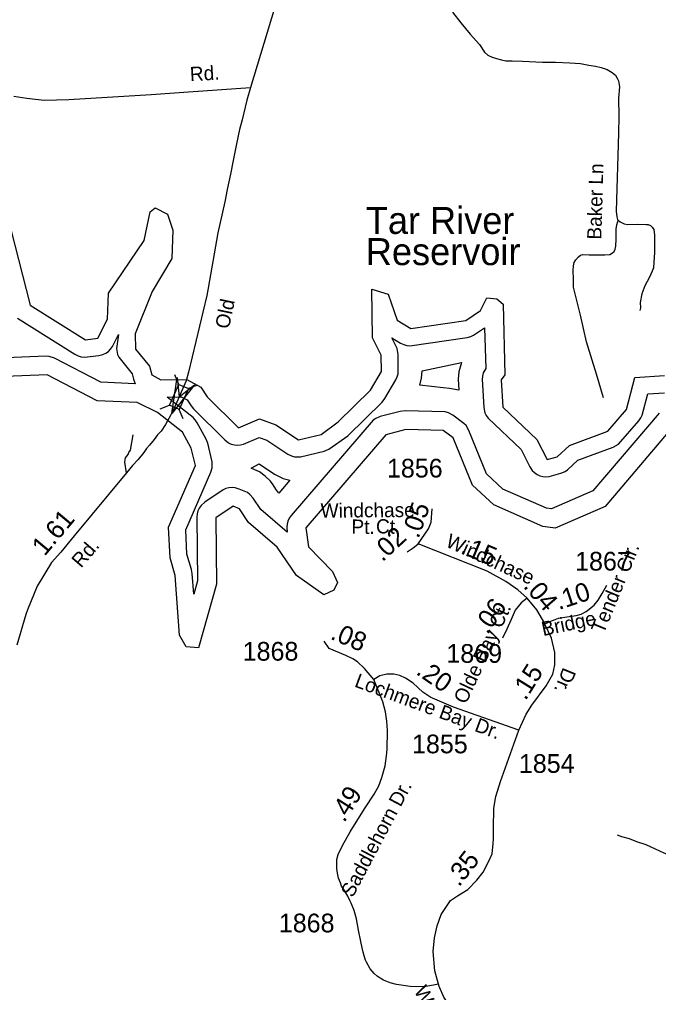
# Model space of a CAD drawing. Extents: x 2220236 to 2384410, y 720751 to 894131.
# Drawn here: x 2321348 to 2325615, y 774971 to 781470 of the extents above; entities that cross this region are included whole.
import ezdxf

# ---------------------------------------------------------------- set-up
doc = ezdxf.new("R2010")
doc.units = 0
for name, color, linetype in [('Exist Hydrographic Buffer Line', 7, 'Continuous'), ('Exist Hydrographic Lake Shore', 7, 'Continuous'), ('Exist Hydrographic Lake Shore Label', 7, 'Continuous'), ('Exist Road Non-System Type 51', 7, 'Continuous'), ('Exist Road Non-System Type 51 Label', 7, 'Continuous'), ('Exist Road Secondary Mileage Hundredths English Label', 7, 'Continuous'), ('Exist Road Secondary Structure Standard Bridge Attributed CELL', 7, 'Continuous'), ('Exist Road Secondary Structure Standard Bridge CELL', 7, 'Continuous'), ('Exist Road Secondary Type 51 Attributed', 7, 'Continuous'), ('Exist Road Secondary Type 51 Label', 7, 'Continuous'), ('Exist Road Secondary Type 51 Number Label', 7, 'Continuous')]:
    doc.layers.add(name, color=color, linetype=linetype)

msp = doc.modelspace()

# ---------------------------------------------------------------- linework, layer by layer
at = {"layer": 'Exist Hydrographic Buffer Line'}
for points in [[(2321335.8, 779474.8), (2321718.2, 779234), (2321741, 779222.9), (2321761.3, 779217.4), (2321782, 779215.7), (2321879.2, 779226.5), (2321906, 779232.8), (2321924.9, 779241.6), (2321942.1, 779253.6), (2321956.9, 779268.5), (2321969, 779285.6), (2322010.6, 779367.3), (2321996.1, 779272.6), (2322003.2, 779232.7), (2322012, 779213.8), (2322100.4, 779102.5), (2322110.7, 779067.5), (2322121.8, 779036), (2321892.7, 779047.4), (2321581.2, 779208.6), (2321546.8, 779220.2), (2321525.9, 779222), (2321199.6, 779208.8)], [(2322511.8, 777631.5), (2322501.7, 777770.5), (2322497, 777796.3), (2322466.2, 777899), (2322458.2, 778062.7), (2322626, 778447.9), (2322634.2, 778475.1), (2322636, 778495.9), (2322634.2, 778516.7), (2322605.9, 778640), (2322593.8, 778671.4), (2322534.7, 778777.3), (2322522, 778796), (2322507.2, 778810.8), (2322335.6, 778948.5), (2322428.9, 778950.5), (2322467.7, 778928.8), (2322493.7, 778889.4), (2322509.5, 778870), (2322719.5, 778662), (2322743.9, 778643.3), (2322762.9, 778634.5), (2322783.2, 778629.1), (2322804, 778627.2), (2322824.7, 778629.1), (2322845, 778634.5), (2322947.9, 778679.2), (2322999.2, 778659.8), (2323139.2, 778568), (2323164, 778555.6), (2323184.3, 778550.2), (2323205, 778548.4), (2323225.8, 778550.2), (2323382.8, 778587.3), (2323415, 778600.1), (2323540.5, 778690.4), (2323769.1, 778914.3), (2323788.4, 778939), (2323861.4, 779063.4), (2323870.6, 779083.1), (2323876.2, 779103.3), (2323878, 779124.1), (2323877, 779233.5), (2323869.8, 779273.5), (2323835.2, 779343.1), (2323893.2, 779308.3), (2323913.9, 779298.4), (2323934.2, 779293), (2323954.9, 779291.2), (2324338.6, 779346.8), (2324361.9, 779352.7), (2324381, 779361.5), (2324454.4, 779410.6), (2324462, 779140.1), (2324445.2, 779109.3), (2324439.7, 779089), (2324438, 779068.2), (2324449.3, 778877.7), (2324456.3, 778843.8), (2324465.1, 778824.9), (2324477, 778807.7), (2324698.2, 778598.1), (2324756.7, 778481.9), (2324772, 778458.7), (2324786.8, 778443.9), (2324804, 778431.9), (2324822.9, 778423.1), (2324843.2, 778417.6), (2324863.9, 778415.8), (2324884.8, 778417.6), (2324964, 778439.6), (2324991, 778451), (2325008.3, 778463.1), (2325077, 778526.4), (2325312, 778614), (2325347.2, 778634.5), (2325484.8, 778790.7), (2325497.9, 778809.3), (2325506.7, 778828.2), (2325544.3, 778970.1), (2325656, 778976.5)], [(2324282.2, 778994.8), (2324219.4, 779006.6), (2324178, 779010.7), (2324020.9, 779028.4), (2324033.7, 779075.6), (2324038, 779124.1), (2324300.8, 779179.4), (2324282.2, 779116.9), (2324278.1, 779068.2), (2324282.2, 778994.8)], [(2325619.5, 778841.8), (2325177.4, 778322.3), (2324900.8, 778201.6), (2324868, 778205.5), (2324575.8, 778334.3), (2324467.3, 778434.6), (2324349.2, 778726), (2324330, 778758.1), (2324315.2, 778772.9), (2324242.4, 778827.1), (2324212.1, 778843.5), (2324191.8, 778849), (2323924, 778856.9), (2323890.5, 778853), (2323757.5, 778818.1), (2323727.9, 778806), (2323710.7, 778794), (2323162, 778157.8), (2323149.1, 778139.6), (2323140.2, 778120.6), (2323134.7, 778100.4), (2323133.1, 778079.6), (2323136.8, 778045.3), (2322960.4, 778196.9), (2322909.8, 778272.8), (2322887.2, 778297.9), (2322870, 778309.9), (2322815.2, 778334.3), (2322788.8, 778342.1), (2322768.1, 778344), (2322747.2, 778342.1), (2322727.1, 778336.7), (2322708, 778327.9), (2322586.2, 778246.8), (2322561, 778224.1), (2322548.9, 778207), (2322540.3, 778188.1), (2322534.7, 778167.8), (2322532.9, 778147), (2322536.8, 777720.2), (2322511.8, 777631.5)], [(2323079.1, 778307), (2323060.9, 778334.3), (2323042.4, 778361.9), (2323024.4, 778386), (2322989.9, 778420.5), (2322950, 778448.5), (2322920.2, 778463.3), (2322895.4, 778474), (2322948.9, 778501.4), (2323051.5, 778434.1), (2323109.3, 778405.3), (2323153.6, 778393.4), (2323079.1, 778307)]]:
    msp.add_lwpolyline(points, dxfattribs=at)
at = {"layer": 'Exist Hydrographic Lake Shore'}
for points in [[(2321289.7, 780068.4), (2321419.7, 779561.8), (2321788.8, 779330.7), (2321871.9, 779340.7), (2321936.9, 779468), (2321943.9, 779642.2), (2322181.9, 779993.2), (2322220.9, 780185.2), (2322253.9, 780212.9), (2322337.8, 780170.3), (2322372.8, 780063.4), (2322365.9, 779872.8), (2322234.8, 779654.1), (2322121.9, 779370.6), (2322122.9, 779268.8), (2322215.8, 779154.5), (2322232.8, 779096.1), (2322291.8, 779062.4), (2322465.9, 779066.3), (2322558.8, 779014.2), (2322600.9, 778950.3), (2322810.8, 778742.3), (2322951.9, 778803.8), (2323060.8, 778762.3), (2323211.9, 778663.5), (2323361.8, 778699.1), (2323476.9, 778782.6), (2323692, 778994.8), (2323765, 779119.2), (2323763.9, 779227.5), (2323704.9, 779343.2), (2323700.8, 779668), (2323809.9, 779636.3), (2323869.9, 779461.6), (2323961.8, 779406.2), (2324327.8, 779460.5), (2324426.9, 779527), (2324467.9, 779610.7), (2324534.9, 779603.6), (2324577, 779569.2), (2324589.9, 779097.1), (2324564.9, 779063.3), (2324576, 778879.9), (2324802.9, 778666), (2324870.8, 778530.9), (2324937.9, 778550), (2325019.9, 778625.6), (2325276.8, 778721.5), (2325400.9, 778864.3), (2325456.9, 779080), (2325656, 779091.4)], [(2323471.9, 777709.2), (2323447.9, 777659), (2323380.9, 777626.7), (2323197, 777757), (2323069.8, 777945.4), (2322876.9, 778111.5), (2322816.8, 778201), (2322775, 778219), (2322659.9, 778142.1), (2322663.8, 777699.2), (2322543.9, 777274.2), (2322460.8, 777280.6), (2322417.8, 777357.7), (2322388.8, 777756.9), (2322353.8, 777873.6), (2322343.9, 778079.9), (2322522.9, 778491), (2322495.9, 778608), (2322436.8, 778713.9), (2322268.9, 778844.8), (2322134.8, 778911.6), (2321867.8, 778923.7), (2321532.7, 779097.1), (2321191.7, 779083.1)], [(2325717.9, 778759.2), (2325258, 778218.5), (2324926, 778073.7), (2324842.9, 778083.5), (2324515.9, 778227.6), (2324372.9, 778359.7), (2324245, 778676), (2324177.9, 778725.9), (2323928, 778732), (2323794.9, 778697.1), (2323259.9, 778074.6), (2323278, 777947.4), (2323437.9, 777783.3), (2323471.9, 777709.2)]]:
    msp.add_lwpolyline(points, dxfattribs=at)
at = {"layer": 'Exist Road Non-System Type 51'}
for points in [[(2324240.8, 781518.6), (2324295.9, 781448.1), (2324357.5, 781371), (2324420.3, 781302.7), (2324453.3, 781250.9), (2324476.4, 781232.2), (2324505.1, 781219), (2324532.6, 781209.1), (2324567.8, 781200.2), (2324596.4, 781194.7), (2324637.2, 781194.7), (2324706.5, 781192.5), (2324839.8, 781185.9), (2324926.7, 781184.3), (2325023.6, 781181), (2325094.1, 781175.5), (2325150.2, 781165.5), (2325195.4, 781157.8), (2325232.8, 781149), (2325273.5, 781135.8), (2325305.4, 781116), (2325328.6, 781098.3), (2325339.6, 781078.5), (2325347.3, 781059.8), (2325353.9, 781020.1), (2325347.3, 780945.2), (2325349.5, 780822.5), (2325348.4, 780710.1), (2325333.6, 780190.8), (2325338, 780151.2), (2325342.5, 780133.2), (2325347.1, 780126.8)], [(2325247.7, 778944.3), (2325201.5, 779101.3), (2325133.9, 779316.8), (2325093.9, 779495.3), (2325047.7, 779683.1), (2325048.7, 779735.4), (2325046, 779792.9), (2325048.7, 779825.8), (2325052.8, 779847.6), (2325063.8, 779865.4), (2325081.6, 779884.6), (2325095.2, 779896.9), (2325110.3, 779899.6), (2325151.3, 779898.3), (2325257.9, 779898.3), (2325289.4, 779899.6), (2325308.5, 779910.6), (2325318.1, 779921.5), (2325324.9, 779935.2), (2325330.4, 779955.7), (2325333.1, 780003.6), (2325331.8, 780069.3), (2325335.9, 780099.4), (2325342.7, 780121.3), (2325347.1, 780126.8)], [(2325347.1, 780126.8), (2325359, 780119.2), (2325386.1, 780106), (2325410.7, 780101.6), (2325472.3, 780102.7), (2325532.9, 780101.6), (2325546.3, 780100.9), (2325562.6, 780093.9), (2325573.6, 780082.9), (2325584.6, 780067.4), (2325587.9, 780028.9), (2325589, 779968.3), (2325588.2, 779914.5), (2325583.8, 779849.5), (2325580.7, 779812.1), (2325573, 779788.9), (2325555.4, 779748.2), (2325524, 779690.6), (2325504.2, 779637.7), (2325492.6, 779579.9), (2325494.3, 779545.2), (2325491, 779527)], [(2322062.6, 778441.9), (2322051.7, 778514.5), (2322053.6, 778532.4), (2322055.4, 778542.4), (2322073.3, 778564.6), (2322079.1, 778578.6), (2322088.9, 778594.8), (2322107.7, 778697)], [(2326214.3, 775674.5), (2325848.7, 775827.6), (2325654, 775901.3), (2325594.6, 775928.8), (2325532, 775957.5), (2325471.5, 775977.3), (2325422, 775997.1), (2325371.4, 776010.3), (2325340.6, 776021.3)]]:
    msp.add_lwpolyline(points, dxfattribs=at)
at = {"layer": 'Exist Road Secondary Structure Standard Bridge Attributed CELL'}
msp.add_lwpolyline([(2322517.8, 779029.2), (2322366, 778838.4), (2322402.1, 779079.6), (2322414.6, 778950.2)], close=True, dxfattribs=at)
at = {"layer": 'Exist Road Secondary Structure Standard Bridge CELL'}
for p, q in [((2322411.7, 779033), (2322386.5, 779097.2)), ((2322475, 779005.4), (2322539.2, 779030.6)), ((2322286.8, 778869.4), (2322351, 778894.6)), ((2322440.9, 778802.2), (2322415.7, 778866.4))]:
    msp.add_line(p, q, dxfattribs=at)
msp.add_lwpolyline([(2322351, 778894.6), (2322411.4, 779033.1), (2322476.1, 779004.9), (2322415.7, 778866.4)], close=True, dxfattribs=at)
at = {"layer": 'Exist Road Secondary Type 51 Attributed'}
for points in [[(2323141.4, 781848.7), (2322890, 781014.9)], [(2321310.2, 780958.6), (2321397, 780945), (2321513.5, 780930.7), (2321678, 780935.9), (2322228.3, 780970.2), (2322477, 780987.1), (2322890, 781014.9)], [(2322890, 781014.9), (2322867.3, 780932.2), (2322856.4, 780883.7), (2322835.7, 780800.8), (2322817.5, 780735.7), (2322796.8, 780638.8), (2322775.7, 780529.3), (2322756.7, 780437.1), (2322735.9, 780334.9), (2322719.1, 780253.3), (2322672.5, 780045.3), (2322609, 779676.7), (2322599.5, 779627.8), (2322477.2, 779114.6), (2322461.7, 779056.6), (2322428.6, 778982.2), (2322414.6, 778950.2)], [(2322414.6, 778950.2), (2322399.3, 778914.8), (2322377.2, 778865.6), (2322359.1, 778829.3), (2322346.2, 778805.3), (2322324.2, 778765.8), (2322294.4, 778721.7), (2322271.1, 778695.2), (2322247.8, 778665.4), (2322216.7, 778627.8), (2322197.3, 778604.5), (2322179.1, 778577.9), (2322141.2, 778532.3), (2322104, 778491.7), (2322062.6, 778441.9), (2321714.2, 778020.7), (2321623.6, 777911.9), (2321561.2, 777843.4), (2321465.6, 777686.4), (2321402.2, 777527.1), (2321391.1, 777495.8), (2321331.6, 777291.9)], [(2324010.9, 777968.5), (2324080.3, 778067.6), (2324096.8, 778112.2), (2324103.4, 778201.5)], [(2323936.6, 777915.6), (2323977.9, 777942), (2323997.7, 777957.7), (2324010.9, 777968.5)], [(2324737.8, 777604.8), (2324676.7, 777661.4), (2324596, 777716.9), (2324470.4, 777784.6), (2324010.9, 777968.5)], [(2324853.9, 777432), (2324889.4, 777450.4), (2324925.8, 777462), (2324947.9, 777472.2), (2325004.2, 777481.1), (2325066.2, 777488.5), (2325098, 777499.1), (2325132.3, 777515.4), (2325186.7, 777557.8), (2325213.1, 777592.5), (2325239.5, 777637.2), (2325269.3, 777691.7)], [(2324737.8, 777604.8), (2324697.9, 777575.2), (2324678.1, 777550.4), (2324658.2, 777524), (2324632.3, 777463.6), (2324602.5, 777397.5), (2324573.8, 777337.6)], [(2324856.5, 777435.3), (2324803.2, 777526.8), (2324737.8, 777604.8)], [(2324682.9, 776723), (2324731.4, 776830.2), (2324768.9, 776890.6), (2324864.7, 777020), (2324909.3, 777097.6), (2324922.5, 777160.4), (2324922.5, 777243), (2324901, 777337.2), (2324859.7, 777423.2), (2324853.9, 777432)], [(2323714.5, 777061.2), (2323652.3, 777135.2), (2323604.5, 777180.8), (2323573.4, 777199.5), (2323526.6, 777222.6), (2323415.7, 777269.9), (2323381.8, 777317.4)], [(2324682.9, 776723), (2324246.9, 776876.7), (2324106.5, 776936.6), (2324095.5, 776942.2), (2324041.3, 776977.8), (2323976, 777037.4), (2323926.7, 777070), (2323887.1, 777088), (2323847.3, 777097), (2323832.6, 777096.9), (2323802.3, 777097.8), (2323755, 777085.5), (2323714.5, 777061.2)], [(2324146.6, 775027.2), (2324112, 775020), (2324047.6, 775008.5), (2323956.7, 775011.8), (2323865.9, 775025), (2323824.6, 775036.5), (2323780, 775053.1), (2323756.9, 775067.9), (2323737.1, 775081.2), (2323715.6, 775099.3), (2323690.9, 775129.1), (2323665.5, 775174.6), (2323658.9, 775187.8), (2323650.5, 775215.4), (2323643.7, 775241.9), (2323636.1, 775270.3), (2323627.6, 775313), (2323611.7, 775389), (2323598.1, 775463.4), (2323583.3, 775519.5), (2323563.8, 775569.1), (2323554.9, 775586), (2323540.3, 775615.2), (2323513.4, 775660), (2323499.3, 775682.8), (2323490.9, 775704.8), (2323478.6, 775735.1), (2323471.2, 775768.7), (2323466.3, 775800.1), (2323466.3, 775836.5), (2323467.9, 775859.6), (2323476.2, 775894.3), (2323504.3, 775953.8), (2323555.4, 776044.7), (2323652.4, 776198.9), (2323716.1, 776295.3), (2323747, 776351.2), (2323768.2, 776407.2), (2323789.5, 776486.2), (2323799.1, 776551.8), (2323803, 776594.3), (2323804.9, 776721.6), (2323801.1, 776783.3), (2323791.4, 776845), (2323774, 776912.5), (2323714.5, 777061.2)], [(2324146.6, 775027.2), (2324122.6, 775116.8), (2324110.5, 775245.1), (2324118.6, 775337.3), (2324136.4, 775416.3), (2324164.5, 775492.3), (2324194.2, 775540.2), (2324227.2, 775586.5), (2324273.5, 775617), (2324342.8, 775660), (2324402.3, 775722.8), (2324443.6, 775775.7), (2324479.9, 775843.4), (2324505, 775897.7), (2324511.7, 775966.5), (2324513.7, 775998.1), (2324512.5, 776068.5), (2324515.9, 776202.7), (2324528.4, 776279.6), (2324560.6, 776381.6), (2324682.9, 776723)], [(2324465.5, 773644.6), (2324413.9, 773849.3), (2324399, 773939), (2324408.9, 773977), (2324440.3, 774062.9), (2324496.4, 774194.3), (2324516.2, 774250.5), (2324519.5, 774304.2), (2324516.2, 774339.7), (2324512.9, 774352.9), (2324507.5, 774375), (2324475.4, 774459.2), (2324431.3, 774543.4), (2324359.1, 774663.7), (2324266.9, 774796), (2324214.8, 774888.2), (2324182.7, 774940.4), (2324152.9, 775006.1), (2324150.6, 775012.5), (2324146.6, 775027.2)]]:
    msp.add_lwpolyline(points, dxfattribs=at)

# ---------------------------------------------------------------- texts
at = {"layer": 'Exist Hydrographic Lake Shore Label'}
for s, p in [('Tar River', (2323661, 780037.9)), ('Reservoir', (2323661, 779829.6))]:
    msp.add_text(s, height=180.45, dxfattribs=at).set_placement(p)
at = {"layer": 'Exist Road Non-System Type 51 Label'}
msp.add_text('Baker Ln', height=95, rotation=88.35252, dxfattribs=at).set_placement((2325233.2, 779999.1))
at = {"layer": 'Exist Road Secondary Mileage Hundredths English Label'}
for s, rotation, p in [('.05', 70.1915, (2324012.4, 777998.2)), ('1.61', 50.21231, (2321516.4, 777880.9)), ('.02', 42.66263, (2323770.9, 777843.3)), ('.15', 337.27964, (2324287.1, 777908.3)), ('.04', 310.86963, (2324707.8, 777682.2)), ('.10', 18.14809, (2324949.5, 777525.9)), ('.06', 54.93731, (2324473.1, 777356.9)), ('.08', 337.21497, (2323417.8, 777334.9)), ('.20', 325.12021, (2323989.7, 777102)), ('.15', 58.13606, (2324727.5, 776916.9)), ('.49', 57.83482, (2323517.3, 776101.5)), ('.35', 52.01959, (2324283.3, 775672))]:
    msp.add_text(s, height=125, rotation=rotation, dxfattribs=at).set_placement(p)
at = {"layer": 'Exist Road Secondary Type 51 Label'}
for s, rotation, p in [('Rd.', 3.26083, (2322488.7, 781057.9)), ('Old', 78.16227, (2322746.6, 779398.8)), ('Windchase', 0.43903, (2323359.5, 778142.6)), ('Pt.', 359.09503, (2323564.4, 778036.2)), ('Ct.', 358.20181, (2323727.6, 778039.2)), ('Windchase', 335.51648, (2324187.3, 777952.9)), ('Rd.', 49.48367, (2321759.7, 777802.2)), ('Tender Cir.', 67.68884, (2325249.3, 777362.7)), ('Olde Bay Ct.', 64.91828, (2324329.2, 776892.5)), ('Bridge ', 12.00289, (2324845, 777351.6)), ('Lochmere Bay Dr.', 339.7091, (2323579.5, 777016.1)), ('Dr.', 247.68884, (2324979.5, 777148.1)), ('Saddlehorn Dr.', 62.16206, (2323573.1, 775600.1)), ('Windchase', 299.47608, (2323980.2, 774983))]:
    msp.add_text(s, height=95, rotation=rotation, dxfattribs=at).set_placement(p)
at = {"layer": 'Exist Road Secondary Type 51 Number Label'}
for s, p in [('1856', (2323802.1, 778411.1)), ('1867', (2325058.4, 777789.5)), ('1868', (2322838.8, 777187.9)), ('1869', (2324198.9, 777173.4)), ('1855', (2323969.5, 776569.2)), ('1854', (2324682.9, 776438.4)), ('1868', (2323080.1, 775373.3))]:
    msp.add_text(s, height=125, dxfattribs=at).set_placement(p)

doc.saveas('drawing.dxf')
